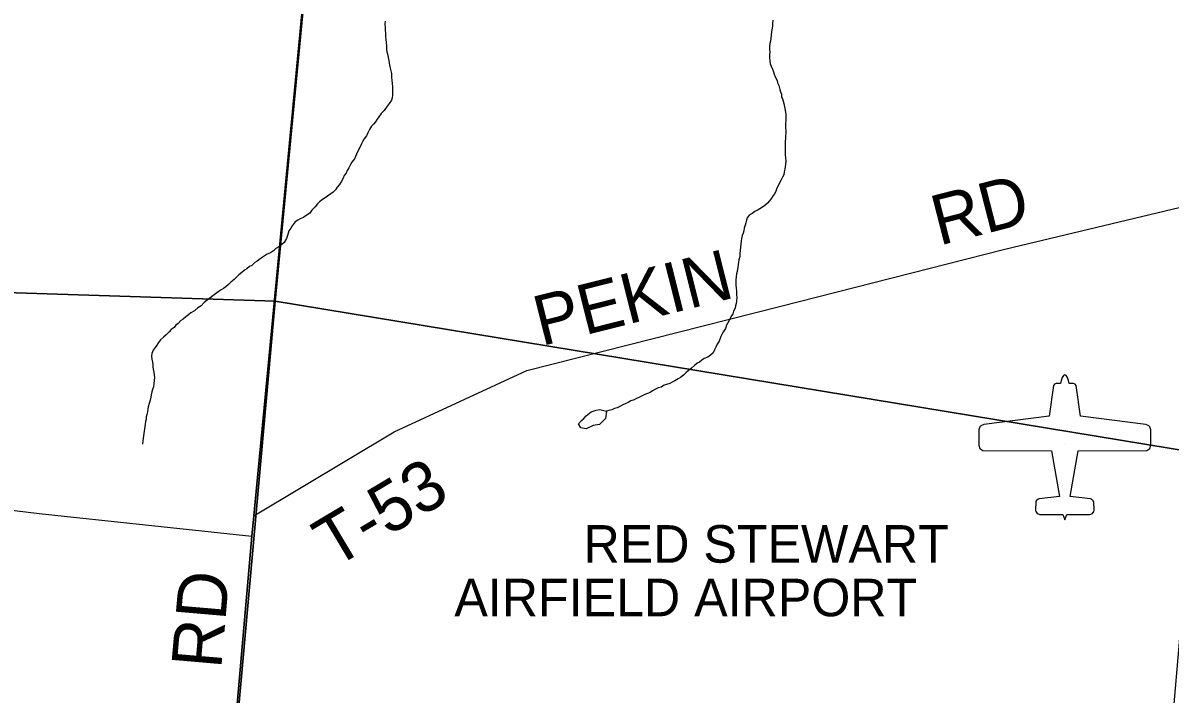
# Model space of a CAD drawing. Extents: x 1310247 to 1664935, y 284496 to 704931.
# Drawn here: x 1504221 to 1511099, y 551466 to 555489 of the extents above; entities that cross this region are included whole.
import ezdxf

# ---------------------------------------------------------------- set-up
doc = ezdxf.new("R2010")
doc.units = 0
for name, color, linetype in [('GM_X_Adjacent_County', 7, 'Continuous'), ('GM_X_Airport_Class_3', 7, 'Continuous'), ('GM_X_County', 7, 'Continuous'), ('GM_X_County_Road_Text', 7, 'Continuous'), ('GM_X_County_Subdivision_Text', 7, 'Continuous'), ('GM_X_Major_Lake', 7, 'Continuous'), ('GM_X_Minor_River_Text', 7, 'Continuous'), ('GM_X_Township_Road', 7, 'Continuous'), ('GM_X_Township_Subdivision', 7, 'Continuous'), ('GM_X_Unincorporated_Text', 7, 'Continuous')]:
    doc.layers.add(name, color=color, linetype=linetype)

msp = doc.modelspace()

# ---------------------------------------------------------------- linework, layer by layer
at = {"layer": 'GM_X_Adjacent_County'}
for points in [[(1499830.9, 580274.1), (1508027.8, 579405.8), (1507660, 575430.8), (1507563.8, 574289.5), (1507446.2, 572919.9), (1507439.6, 572797.4), (1507443.5, 572765.6), (1507287.6, 571116), (1507284, 571068.6), (1507167.7, 569574.2), (1506976.9, 567223.6), (1506288.1, 559784), (1506243, 559201.1), (1505605.2, 552533.9), (1505593.6, 552412), (1505205.4, 547972.3), (1504869, 544272.2), (1504720.2, 542599), (1503488.5, 542713.6)], [(1505205.4, 547972.3), (1505593.6, 552412), (1505605.2, 552533.9), (1506243, 559201.1), (1506288.1, 559784), (1506976.9, 567223.6), (1507167.7, 569574.2), (1507284, 571068.6), (1507287.6, 571116), (1507443.5, 572765.6)]]:
    msp.add_lwpolyline(points, dxfattribs=at)
at = {"layer": 'GM_X_Airport_Class_3'}
for points in [[(1510467.6, 553379), (1510459.9, 553375.7), (1510451.7, 553363.6), (1510445.7, 553345.5), (1510442.4, 553327.2), (1510415.5, 553327.3), (1510405.2, 553323.7), (1510399.7, 553315.8), (1510373.2, 553131.7), (1509981.5, 553081.6), (1509964.3, 553074), (1509958, 553066.9), (1509952.6, 553048.8), (1509952.3, 552958), (1509958.6, 552938.5), (1509975.2, 552926.4), (1510388.1, 552923.7), (1510436.1, 552649.3), (1510314.6, 552635.6), (1510307.6, 552633.8), (1510296.7, 552624.6), (1510293.6, 552618.1), (1510292.4, 552567.8), (1510293.6, 552560.1), (1510302.6, 552547.6), (1510317.2, 552542.8), (1510454.8, 552542.4), (1510467.6, 552510.4)], [(1510467.6, 552510.4), (1510480.4, 552542.4), (1510617.9, 552542.8), (1510632.6, 552547.6), (1510641.6, 552560.1), (1510642.8, 552567.8), (1510641.6, 552618.1), (1510638.5, 552624.6), (1510627.5, 552633.8), (1510620.6, 552635.6), (1510499.1, 552649.3), (1510547.1, 552923.7), (1510960, 552926.4), (1510976.6, 552938.5), (1510982.9, 552958), (1510982.6, 553048.8), (1510977.2, 553066.9), (1510970.9, 553074), (1510953.6, 553081.6), (1510562, 553131.7), (1510535.5, 553315.8), (1510530, 553323.7), (1510519.6, 553327.3), (1510492.7, 553327.2), (1510489.5, 553345.5), (1510483.5, 553363.6), (1510475.3, 553375.7), (1510467.6, 553379)]]:
    msp.add_lwpolyline(points, dxfattribs=at)
at = {"layer": 'GM_X_County'}
for points in [[(1500750.3, 559431.5), (1506251.2, 559224.6), (1505732.3, 553821.5), (1500264.8, 553995.7)], [(1506251.2, 559224.6), (1511702.2, 558342.5), (1511250.4, 552913.7), (1505732.3, 553821.5)], [(1500264.8, 553995.7), (1505732.3, 553821.5), (1505209, 547985.9), (1499794.1, 548615.4)], [(1505732.3, 553821.5), (1511250.4, 552913.7), (1510784.7, 547510.1), (1505209, 547985.9)]]:
    msp.add_lwpolyline(points, close=True, dxfattribs=at)
at = {"layer": 'GM_X_County_Road_Text'}
msp.add_lwpolyline([(1505205.5, 547972.3), (1505205.5, 547972.3), (1505593.6, 552412), (1505605.3, 552533.9), (1506243, 559201.1)], dxfattribs=at)
at = {"layer": 'GM_X_County_Subdivision_Text'}
for points in [[(1505605.3, 552533.9), (1506445.9, 553036.7), (1507241.5, 553406), (1508757.5, 553789.2), (1510107.9, 554133.4), (1511521.1, 554471), (1513014.9, 554829.3), (1513371.7, 554915.1), (1513532.5, 554924.3), (1513654.3, 554890), (1513803.4, 554809), (1513966.1, 554703.7), (1514092.1, 554675.3), (1514479.1, 554762.6)], [(1500067.2, 551897), (1501094.2, 551903.2), (1501286.6, 551898.4), (1501381, 551902), (1501423.6, 551921), (1501532, 552004.6), (1501564.5, 552019.8), (1501729.8, 552055.8), (1503512.3, 552508.6), (1503689.8, 552548.2), (1503828.8, 552572.8), (1504019.7, 552584.1), (1504317.6, 552548.5), (1505593.6, 552412)]]:
    msp.add_lwpolyline(points, dxfattribs=at)
at = {"layer": 'GM_X_Major_Lake'}
msp.add_line((1510467.6, 552968.7), (1510467.6, 552968.7), dxfattribs=at)
at = {"layer": 'GM_X_Minor_River_Text'}
for points in [[(1506391.6, 555498.9), (1506391.2, 555482.9), (1506392.6, 555458.8), (1506392.2, 555442.7), (1506393.8, 555428.6), (1506395.3, 555408.5), (1506396.8, 555388.4), (1506398.4, 555372.3), (1506399.9, 555352.2), (1506401.3, 555330.1), (1506403, 555316), (1506408.5, 555295.8), (1506410.1, 555281.7), (1506413.7, 555263.6), (1506419, 555235.3), (1506422.5, 555217.2), (1506426.1, 555201.1), (1506429.7, 555184.9), (1506431.2, 555162.8), (1506432.7, 555142.7), (1506434.3, 555126.6), (1506435.7, 555104.5), (1506437.3, 555088.4), (1506436.9, 555074.4), (1506436.5, 555056.3), (1506434.1, 555040.3), (1506429.7, 555026.4), (1506417.1, 555006.6), (1506404.6, 554988.9), (1506385.9, 554963.3), (1506369.4, 554945.6), (1506354.9, 554925.9), (1506344.5, 554912.1), (1506334.1, 554896.3), (1506321.7, 554882.6), (1506311.3, 554868.8), (1506298.7, 554849), (1506288.2, 554829.2), (1506279.7, 554811.4), (1506267.2, 554793.7), (1506258.8, 554779.8), (1506250.4, 554764), (1506237.6, 554734.2), (1506227.1, 554716.4), (1506220.7, 554702.5), (1506208, 554674.7), (1506193.4, 554653), (1506185, 554639.2), (1506174.5, 554619.4), (1506164, 554603.6), (1506159.6, 554587.7), (1506147.2, 554573.9), (1506140.8, 554558), (1506128.2, 554536.3), (1506117.8, 554520.5), (1506105.3, 554504.7), (1506094.9, 554488.9), (1506080.4, 554473.2), (1506066.2, 554463.6), (1506047.7, 554450), (1506033.5, 554440.3), (1506017.2, 554430.7), (1505998.8, 554417.1), (1505986.4, 554403.4), (1505971.9, 554385.7), (1505953.3, 554366.1), (1505940.8, 554348.3), (1505918.4, 554334.8), (1505902, 554323.2), (1505883.7, 554313.6), (1505869.5, 554306), (1505853.2, 554296.3)], [(1508717.3, 555504.8), (1508714.8, 555484.8), (1508714.4, 555470.8), (1508712, 555456.8), (1508709.5, 555436.8), (1508707, 555414.8), (1508704.5, 555396.8), (1508702, 555378.8), (1508699.7, 555364.8), (1508697.2, 555346.8), (1508696.8, 555330.7), (1508698.3, 555312.6), (1508697.9, 555294.6), (1508697.5, 555280.5), (1508699, 555262.4), (1508700.6, 555244.3), (1508706.2, 555230.2), (1508715.8, 555211.8), (1508721.4, 555195.7), (1508725.1, 555181.5), (1508730.7, 555165.3), (1508742.1, 555143), (1508745.8, 555128.8), (1508753.4, 555112.6), (1508758.8, 555090.4), (1508762.5, 555076.2), (1508768.2, 555062), (1508769.8, 555047.9), (1508777.3, 555027.7), (1508782.8, 555005.5), (1508788, 554975.2), (1508793.5, 554953), (1508795.1, 554938.9), (1508794.6, 554918.9), (1508794.2, 554904.9), (1508793.6, 554880.8), (1508793.1, 554860.7), (1508794.7, 554844.6), (1508794.3, 554830.6), (1508793.8, 554810.5), (1508793.5, 554796.5), (1508791, 554780.5), (1508790.7, 554766.5), (1508790.2, 554748.4), (1508791.8, 554730.3), (1508791.4, 554716.3), (1508791, 554698.2), (1508792.5, 554680.1), (1508794, 554660), (1508793.5, 554642), (1508791.1, 554626), (1508788.7, 554612), (1508784.3, 554596.1), (1508781.9, 554578.1), (1508775.5, 554564.2), (1508764.9, 554544.4), (1508756.6, 554530.5), (1508750.2, 554516.7), (1508741.7, 554498.8), (1508735.2, 554480.9), (1508728.9, 554467), (1508718.5, 554453.2), (1508708, 554437.4), (1508697.6, 554421.6), (1508685.2, 554407.9), (1508668.8, 554394.3), (1508648.4, 554380.7), (1508628, 554369.2), (1508609.7, 554357.6), (1508593.3, 554346), (1508575, 554336.4), (1508562.6, 554320.7), (1508558.2, 554306.7), (1508555.8, 554290.7), (1508551.4, 554276.8), (1508544.9, 554258.9), (1508542.5, 554242.9), (1508538.2, 554229), (1508533.8, 554215), (1508529.3, 554197.1), (1508526.9, 554181.1), (1508524.4, 554163.1), (1508524, 554145), (1508521.5, 554127), (1508518.9, 554105), (1508518.5, 554089), (1508514, 554069), (1508509.3, 554041.1), (1508506.9, 554025.1), (1508502.2, 553999.1), (1508499.8, 553985.1), (1508497.4, 553967.1), (1508494.9, 553949.1)], [(1505853.2, 554296.3), (1505834.5, 554272.7), (1505826.2, 554258.9), (1505815.7, 554243.1), (1505811.4, 554229.2), (1505807, 554215.2), (1505800.5, 554197.3), (1505787.8, 554171.5), (1505773.5, 554159.9), (1505755.1, 554146.3), (1505736.7, 554136.7), (1505722.4, 554123), (1505706, 554111.4), (1505685.7, 554101.9), (1505661.2, 554086.4), (1505642.9, 554074.8), (1505624.5, 554061.3), (1505610.2, 554051.6), (1505593.7, 554033.9), (1505579.5, 554028.3), (1505563.1, 554014.6), (1505548.8, 554007), (1505532.4, 553993.3), (1505516, 553977.7), (1505501.6, 553964), (1505487.2, 553950.3), (1505466.7, 553934.8), (1505452.3, 553921.1), (1505437.9, 553907.4), (1505423.6, 553897.7), (1505409.3, 553888.1), (1505391, 553876.5), (1505374.7, 553864.8), (1505360.3, 553853.2), (1505341.9, 553839.6), (1505325.5, 553825.9), (1505307.1, 553812.4), (1505288.5, 553792.8), (1505270.2, 553781.2), (1505249.7, 553763.6), (1505227.2, 553750.1), (1505212.9, 553738.5), (1505196.6, 553726.8), (1505182.2, 553713.2), (1505167.9, 553705.5), (1505151.4, 553687.8), (1505137.1, 553676.2), (1505126.7, 553662.4), (1505110.3, 553650.7), (1505097.9, 553637), (1505079.4, 553619.4), (1505063, 553605.8), (1505046.5, 553588.1), (1505034.1, 553572.4), (1505023.6, 553556.6), (1505013.3, 553542.8), (1505000.8, 553527.1), (1504994.3, 553507.2), (1504991.9, 553491.2), (1504993.4, 553473.1), (1504997, 553454.9), (1504998.6, 553440.8), (1505000.3, 553426.7), (1505001.9, 553412.7), (1505005.5, 553394.5), (1505007, 553376.4), (1505008.6, 553362.3), (1505008.2, 553344.3), (1505005.7, 553326.3), (1505003.2, 553308.2), (1504996.8, 553290.4), (1504994.4, 553276.4), (1504989.9, 553258.4), (1504987.6, 553244.4), (1504983.1, 553226.5), (1504976.6, 553206.6), (1504972, 553186.6), (1504969.7, 553172.6), (1504967.3, 553156.7), (1504962.8, 553140.7), (1504960.5, 553126.7), (1504960.1, 553112.7), (1504955.8, 553098.7), (1504953.3, 553082.8), (1504951, 553068.8), (1504950.6, 553054.7), (1504948.2, 553040.7), (1504945.9, 553026.7), (1504943.5, 553012.8), (1504941.2, 552998.8), (1504938.8, 552984.8), (1504938.2, 552962.7)], [(1508494.9, 553949.1), (1508494.4, 553929.1), (1508496, 553915), (1508497.7, 553900.9), (1508499.2, 553880.8), (1508498.6, 553858.7), (1508500.2, 553842.6), (1508499.7, 553822.6), (1508497.3, 553806.6), (1508492.9, 553792.6), (1508490.5, 553778.7), (1508482, 553760.8), (1508477.6, 553744.9), (1508465.1, 553727.1), (1508454.5, 553705.3), (1508446.2, 553691.5), (1508439.8, 553677.6), (1508433.3, 553657.7), (1508420.8, 553639.9), (1508412.3, 553624.1), (1508405.9, 553608.2), (1508395.2, 553580.4), (1508382.7, 553562.6), (1508374.2, 553544.8), (1508367.8, 553528.9), (1508359.3, 553511), (1508342.9, 553497.4), (1508326.5, 553485.8), (1508306.2, 553476.2), (1508291.9, 553466.6), (1508277.6, 553454.9), (1508263.4, 553449.2), (1508247, 553435.6), (1508228.5, 553420), (1508210, 553402.4), (1508195.7, 553390.7), (1508181.3, 553377), (1508162.9, 553363.4), (1508148.6, 553355.8), (1508130.3, 553344.2), (1508114, 553334.6), (1508099.7, 553326.9), (1508079.5, 553321.4), (1508061.3, 553315.8), (1508047, 553306.1), (1508028.8, 553300.6), (1508012.6, 553293), (1507996.3, 553283.3), (1507982, 553273.7), (1507965.8, 553268), (1507949.6, 553260.4), (1507933.3, 553252.8), (1507913, 553243.3), (1507898.8, 553237.6), (1507884.6, 553229.9), (1507866.3, 553222.4), (1507850, 553212.8), (1507831.8, 553205.2), (1507817.6, 553199.5), (1507803.3, 553191.9), (1507783, 553182.3), (1507766.8, 553176.7), (1507752.6, 553169), (1507734.4, 553165.5), (1507720.3, 553161.8)], [(1507720.3, 553161.8), (1507713.9, 553116.5), (1507677.1, 553081.2), (1507638.9, 553076), (1507598.3, 553054.9), (1507566.4, 553061.6), (1507550.9, 553086), (1507569.4, 553105.7)], [(1507569.4, 553105.7), (1507583.7, 553117.4), (1507598.1, 553133.1), (1507626.7, 553156.6), (1507657, 553167.9), (1507679.1, 553171.5), (1507720.3, 553161.8)]]:
    msp.add_lwpolyline(points, dxfattribs=at)

# ---------------------------------------------------------------- texts
at = {"layer": 'GM_X_Township_Road'}
msp.add_text('RD', height=300, rotation=85.07359, dxfattribs=at).set_placement((1505409.4, 551612.2))
at = {"layer": 'GM_X_Township_Subdivision'}
for s, rotation, p in [('RD', 14.39425, (1509713.8, 554153)), ('PEKIN', 14.14898, (1507328.8, 553550.2)), ('T-53', 30.84243, (1506084.3, 552215.4))]:
    msp.add_text(s, height=300, rotation=rotation, dxfattribs=at).set_placement(p)
at = {"layer": 'GM_X_Unincorporated_Text'}
for s, p in [('RED STEWART', (1507581.8, 552253.2)), ('AIRFIELD AIRPORT', (1506807.4, 551932))]:
    msp.add_text(s, height=225, rotation=0.00001, dxfattribs=at).set_placement(p)

doc.saveas('drawing.dxf')
